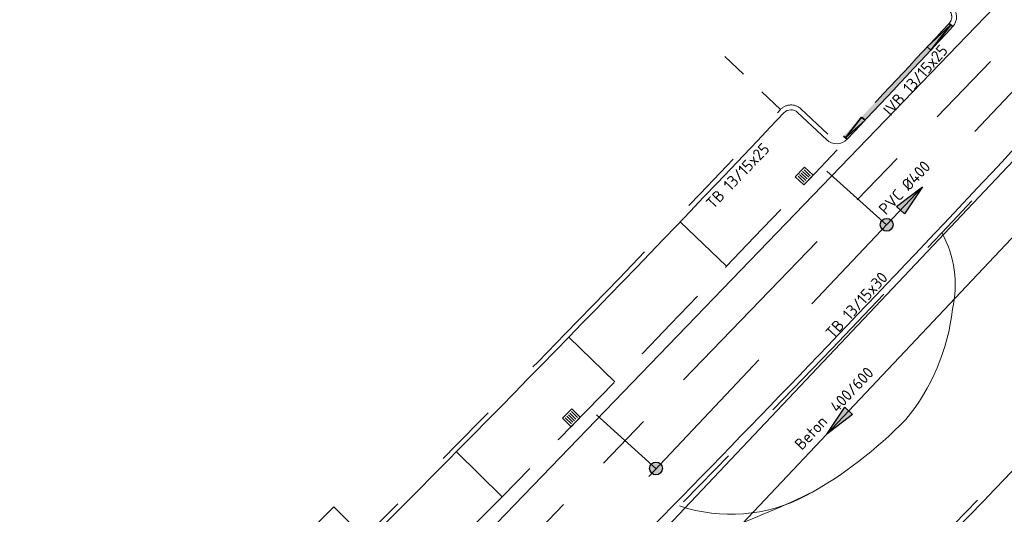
# Model space of a CAD drawing. Header units: metres. Extents: x 92403 to 95147, y 464428 to 465602.
# Tile 346 of 568: x 93105 to 93136, y 464914 to 464929. Entities that reach past the tile are written whole.
import ezdxf
from ezdxf.enums import TextEntityAlignment as Align

# ---------------------------------------------------------------- set-up
doc = ezdxf.new("R2010")
doc.units = ezdxf.units.M
for name, pattern in [('DASHED', [0.75, 0.5, -0.25]), ('RI-DRAINAGE', [19.2, 6, -1.8, 1.8, -1.8, 2.4, -1.8, 1.8, -1.8]), ('RI-HWA', [7.4, 5, -2.4]), ('RI-HWA_KOLKAANSLUITING', [4.3, 2.5, -1.8]), ('VH-TROTTOIRBAND', [15, 5, -2, 2, -2, 2, -2]), ('XX-HIDDEN', [4, 2, -2])]:
    doc.linetypes.add(name, pattern=pattern)
doc.layers.get('0').update_dxf_attribs({"linetype": 'CONTINUOUS'})
for name, color, linetype, lineweight in [('B-WE-RI-VOLSCHUIMEN-G', 130, 'RI-VOLSCHUIMEN', 18), ('N-RO-GR-BEPLANTING_CULTUUR_PLANTVAK HEESTERS', 78, 'CONTINUOUS', 9), ('N-RO-GR-BEPLANTING_CULTUUR_PLANTVAK vaste planten', 58, 'CONTINUOUS', 9), ('N-RO-VH-KANTOPSLUITING_ELEMENT_STALENSTRIP-G', 7, 'CONTINUOUS', 9), ('N-RO-VH-MATERIAALGRENS-G', 7, 'XX-HIDDEN', 5), ('N-RO-VW-MARKERING-G', 7, 'CONTINUOUS', 9), ('N-WE-GW-ONTGRAVING-V', 2, 'CONTINUOUS', 30), ('N-WE-RI-HWA_HULPSTUK-S', 150, 'CONTINUOUS', 25), ('N-WE-RI-HWA_KOLK_STRAATKOLK-S', 150, 'CONTINUOUS', 25), ('N-WE-RI-HWA_KOLKAANSLUITING-G', 150, 'RI-HWA_KOLKAANSLUITING', 25), ('N-WE-VH-KANTOPSLUITING_ELEMENT_VERLOOPBAND-G', 252, 'CONTINUOUS', 35), ('N-WE-VH-KANTOPSLUITING_TROTTOIRBAND-G', 7, 'VH-TROTTOIRBAND', 35), ('N-WE-VH-KANTOPSLUITING_TROTTOIRBAND_130 150-T18', 10, 'CONTINUOUS', 18), ('N-WE-VH-KANTOPSLUITING_VOORKANTBAND-G', 50, 'CONTINUOUS', 35), ('N-WE-VH-VERHARDING_BETON_INRITBLOKKEN-A', 253, 'CONTINUOUS', 0), ('V-WE-RI-GWA_STROOMRICHTING-S', 30, 'CONTINUOUS', 25)]:
    doc.layers.add(name, color=color, linetype=linetype, lineweight=lineweight)
for name, color, linetype, lineweight, true_color in [('N-OI-RI-DRAINAGE_DRAIN_PVC-G', 7, 'RI-DRAINAGE', 18, 0x00ff04), ('N-OI-RI-HWA_STROOMRICHTING-S', 7, 'CONTINUOUS', 25, 0x007bff), ('N-OI-RI-HWA_TRANSPORTLEIDING-G', 7, 'RI-HWA', 35, 0x007bff)]:
    doc.layers.add(name, color=color, linetype=linetype, lineweight=lineweight, true_color=true_color)
doc.styles.add('NLCS-ISO', font='NLCS-ISO.ttf')
doc.styles.add('NLCS-ISO-M200-T18', font='NLCS-ISO.ttf', dxfattribs={"height": 0.36})
doc.linetypes.add('RI-VOLSCHUIMEN', pattern='A,0,[50,NLCS.SHX,S=0.5,R=0,X=0,Y=0],4', length=4)

# ---------------------------------------------------------------- blocks, each defined once
blk = doc.blocks.new('STRAATKOLK 415X375')
at = {"layer": 'N-WE-RI-HWA_KOLK_STRAATKOLK-S', "flags": 128}
blk.add_lwpolyline([(-0.415, 0), (0, 0), (0, 0.375), (-0.415, 0.375)], close=True, dxfattribs=at)
for points in [[(-0.344, 0.055), (-0.344, 0.32)], [(-0.275, 0.055), (-0.275, 0.32)], [(-0.207, 0.055), (-0.207, 0.32)], [(-0.137, 0.055), (-0.137, 0.32)], [(-0.068, 0.055), (-0.068, 0.32)]]:
    blk.add_lwpolyline(points, dxfattribs=at)
blk = doc.blocks.new('*U258')
at = {"ltscale": 0.1}
blk.add_hatch(color=256, dxfattribs=at).paths.add_polyline_path([(2.5, 0), (-2.5, -0.83), (-2.5, 0.83)])
at = {"ltscale": 0.1, "flags": 128}
blk.add_lwpolyline([(2.5, 0), (-2.5, -0.83), (-2.5, 0.83)], close=True, dxfattribs=at)
at = {"ltscale": 0.1, "style": 'NLCS-ISO'}
for tag, p in [('BOBL', (-125.01, 0)), ('MAT', (-0.5, 0.5))]:
    blk.add_attdef(tag, text='', height=1.8, dxfattribs=at).set_placement(p, align=Align.BOTTOM_RIGHT)
for tag, p in [('DIA', (0.5, 0.5)), ('BOBR', (114.88, 0))]:
    blk.add_attdef(tag, text='', height=1.8, dxfattribs=at).set_placement(p, align=Align.BOTTOM_LEFT)
blk.add_attdef('JVA', text='', height=1.8, dxfattribs=at).set_placement((0, -1), align=Align.TOP_CENTER)
at = {"ltscale": 0.1, "style": 'NLCS-ISO', "flags": 1}
blk.add_attdef('PUTNR-L', text='', height=1.8, dxfattribs=at).set_placement((-0.82, -5.89), align=Align.BOTTOM_RIGHT)
blk.add_attdef('PUTNR-L', text='', height=1.8, dxfattribs=at).set_placement((1.95, -5.77), align=Align.BOTTOM_LEFT)
blk = doc.blocks.new('SRI-HULP_INLAAT_KOLK-SO')
h = blk.add_hatch(color=256)
edge = h.paths.add_edge_path()
edge.add_arc((0, 0), 1, 0, 360)
blk.add_circle((0, 0), 1)
blk = doc.blocks.new('*U428')
at = {"ltscale": 0.1}
blk.add_hatch(color=256, dxfattribs=at).paths.add_polyline_path([(-2.5, 0), (2.5, 0.83), (2.5, -0.83)])
at = {"ltscale": 0.1, "flags": 128}
blk.add_lwpolyline([(-2.5, 0), (2.5, 0.83), (2.5, -0.83)], close=True, dxfattribs=at)
at = {"ltscale": 0.1, "style": 'NLCS-ISO'}
for tag, p in [('BOBL', (-139.86, 0)), ('MAT', (-1, 0.5))]:
    blk.add_attdef(tag, text='', height=1.8, dxfattribs=at).set_placement(p, align=Align.BOTTOM_RIGHT)
for tag, p in [('DIA', (1, 0.5)), ('BOBR', (140.19, 0))]:
    blk.add_attdef(tag, text='', height=1.8, dxfattribs=at).set_placement(p, align=Align.BOTTOM_LEFT)
blk.add_attdef('JVA', text='', height=1.8, dxfattribs=at).set_placement((0, -1), align=Align.TOP_CENTER)

msp = doc.modelspace()

# ---------------------------------------------------------------- hatches: boundary and pattern name
at = {"layer": 'N-WE-VH-VERHARDING_BETON_INRITBLOKKEN-A', "transparency": 33554687}
h = msp.add_hatch(color=256, dxfattribs=at)
h.dxf.hatch_style = 1
h.paths.add_polyline_path([(93133.997095, 464928.878538), (93134.10694, 464928.776391), (93130.814434, 464925.261057), (93130.705323, 464925.363988)])

# ---------------------------------------------------------------- linework, layer by layer
at = {"layer": 'B-WE-RI-VOLSCHUIMEN-G'}
msp.add_lwpolyline([(93063.79391, 464858.067854), (93085.815291, 464873.892955), (93110.438716, 464895.149627), (93150.607152, 464937.709527), (93167.824566, 464958.685428), (93187.119711, 464983.35655), (93228.287939, 465040.980003), (93267.040461, 465098.248488)], dxfattribs=at)
at = {"layer": 'N-OI-RI-DRAINAGE_DRAIN_PVC-G', "flags": 128}
msp.add_lwpolyline([(93085.810838, 464868.712617), (93083.999667, 464867.318786), (93077.569115, 464875.204006), (93112.448972, 464904.002739), (93144.958362, 464937.716867), (93179.40523, 464980.983312), (93211.015025, 465025.284543), (93236.748188, 465064.451684), (93262.771855, 465104.36421), (93226.947519, 465135.184441), (93186.423425, 465165.431006), (93177.677718, 465156.184343), (93156.563325, 465121.91281), (93138.602154, 465091.157835)], dxfattribs=at)
at = {"layer": 'N-OI-RI-HWA_TRANSPORTLEIDING-G', "flags": 128}
msp.add_lwpolyline([(93114.462873, 464903.992424), (93149.814035, 464941.396653)], dxfattribs=at)
at = {"layer": 'N-RO-GR-BEPLANTING_CULTUUR_PLANTVAK HEESTERS', "lineweight": 9, "flags": 128}
msp.add_lwpolyline([(93125.588667, 464913.826235, 0.203117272), (93129.518588, 464914.138851, 0.075929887), (93132.643787, 464916.523984, 0.14609425), (93134.09945, 464919.965103, 0.185332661), (93133.769166, 464922.34546, -2.446282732)], format="xyb", dxfattribs=at)
at = {"layer": 'N-RO-GR-BEPLANTING_CULTUUR_PLANTVAK vaste planten', "lineweight": 9, "flags": 128}
msp.add_lwpolyline([(93124.033946, 464912.240363, 0.058168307), (93129.762291, 464914.275506, -0.061406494)], format="xyb", dxfattribs=at)
at = {"layer": 'N-RO-VH-KANTOPSLUITING_ELEMENT_STALENSTRIP-G', "color": 30, "flags": 128}
msp.add_lwpolyline([(93114.806721, 464913.798623), (93113.538037, 464912.521736), (93114.495468, 464911.570455), (93115.764152, 464912.847343)], close=True, dxfattribs=at)
at = {"layer": 'N-RO-VH-MATERIAALGRENS-G', "ltscale": 0.4, "flags": 128}
msp.add_lwpolyline([(93128.736212, 464926.191831), (93126.570705, 464928.255335)], dxfattribs=at)
at = {"layer": 'N-RO-VW-MARKERING-G', "linetype": 'DASHED', "ltscale": 5, "flags": 128}
msp.add_lwpolyline([(93116.515149, 464910.558597, 0.007452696), (93130.505326, 464924.933608, 0.007452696)], format="xyb", dxfattribs=at)
for points in [[(93125.604429, 464922.685034), (93127.048053, 464921.300856)], [(93122.130535, 464919.088868), (93123.563804, 464917.69397)], [(93118.629937, 464915.518692), (93120.052771, 464914.113151)]]:
    msp.add_lwpolyline(points, dxfattribs=at)
at = {"layer": 'N-WE-GW-ONTGRAVING-V', "flags": 128}
msp.add_lwpolyline([(93150.95016, 464940.414972), (93115.492997, 464902.898585), (93080.383531, 464873.493438), (93084.176278, 464868.842727), (93085.139969, 464869.584358), (93091.190846, 464874.240954), (93109.870872, 464888.616612), (93111.212612, 464886.873128), (93092.532585, 464872.497471), (93086.481708, 464867.840875), (93083.823056, 464865.794846), (93076.025648, 464875.356121), (93111.700474, 464904.811225), (93144.1303, 464938.442841)], dxfattribs=at)
at = {"layer": 'N-WE-RI-HWA_KOLKAANSLUITING-G', "flags": 128}
for points in [[(93132.045793, 464922.596496), (93129.891463, 464924.530932), (93129.617011, 464924.268109)], [(93124.852129, 464914.996288), (93122.632692, 464916.989184), (93122.35824, 464916.72636)]]:
    msp.add_lwpolyline(points, dxfattribs=at)
at = {"layer": 'N-WE-VH-KANTOPSLUITING_ELEMENT_VERLOOPBAND-G', "flags": 128}
for points in [[(93134.10694, 464928.776391), (93133.997095, 464928.878538)], [(93133.315571, 464928.146742), (93134.052018, 464928.827465), (93133.425264, 464928.044432)], [(93133.315571, 464928.146742), (93133.425264, 464928.044432)], [(93131.373718, 464925.854646), (93130.759878, 464925.312523), (93131.264482, 464925.957444)], [(93131.264482, 464925.957444), (93131.373718, 464925.854646)], [(93130.705323, 464925.363988), (93130.814434, 464925.261057)]]:
    msp.add_lwpolyline(points, dxfattribs=at)
at = {"layer": 'N-WE-VH-KANTOPSLUITING_TROTTOIRBAND-G', "lineweight": 15, "flags": 128}
for points in [[(93169.230487, 464971.15102, -0.002013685), (93164.041857, 464964.593295, -0.000128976), (93163.643939, 464964.092371, -0.414319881), (93163.222336, 464964.044243), (93162.244085, 464964.822324, 0.414708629), (93161.611703, 464964.750161, -0.003198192), (93151.670861, 464952.420821, -0.001685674), (93149.413688, 464949.667542, 0.416499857), (93149.485418, 464949.025662), (93150.436444, 464948.239717, -0.415600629), (93150.475677, 464947.816263), (93147.83948, 464944.656931, -0.415600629), (93147.415846, 464944.619702), (93146.462009, 464945.423288, 0.413519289), (93145.828614, 464945.369892), (93145.450618, 464944.923372, -0.008188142), (93134.071902, 464931.901541, -0.000564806), (93133.042433, 464930.789487, 0.416400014), (93133.065883, 464930.153013), (93133.981551, 464929.30266, -0.414409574), (93133.997095, 464928.878538, -0.001789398), (93130.705323, 464925.363988, -0.414409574), (93130.281093, 464925.351764), (93129.372515, 464926.210024, 0.414283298), (93128.736212, 464926.191831, -0.00722872), (93115.209189, 464912.292711, 0.414154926), (93115.208427, 464911.656405), (93116.093968, 464910.768491, -0.408943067), (93116.097194, 464910.34808, -0.00465743), (93112.511056, 464906.708656, -0.414694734), (93112.086445, 464906.709829), (93111.20355, 464907.599073, 0.415327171), (93110.568925, 464907.598452, -0.005039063), (93106.63165, 464903.775768, -0.0031933), (93103.836485, 464901.031607, 0.015623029), (93103.829963, 464901.024878, 0.403468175), (93103.831128, 464900.400308), (93104.700135, 464899.502052, -0.414641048), (93104.692799, 464899.077542, -0.014936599), (93091.046453, 464886.679148), (93085.699438, 464885.436816), (93081.980118, 464882.650574, 0.097502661), (93078.002756, 464878.165539, -0.106335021), (93076.622865, 464876.663265), (93066.149278, 464869.249755), (93059.049111, 464864.213763, -0.458335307), (93056.328313, 464864.887096), (93054.737949, 464868.028312)], [(93117.988405, 464906.125933, 0.001702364), (93119.3109, 464907.485765, 0.010336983), (93138.723758, 464927.65284, 0.012815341), (93156.55311, 464948.439155, 0.003459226), (93167.35296, 464961.848329, -0.421870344), (93171.412762, 464962.282112), (93171.986688, 464961.814271, -0.421780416), (93172.404473, 464957.75361, -0.000035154), (93172.378545, 464957.722565, -0.007752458), (93154.425195, 464935.687539, -0.006571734), (93145.255774, 464925.069653, -0.003625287), (93134.977057, 464914.099161), (93124.594267, 464903.498966), (93122.581025, 464901.4912)]]:
    msp.add_lwpolyline(points, format="xyb", dxfattribs=at)
at = {"layer": 'N-WE-VH-KANTOPSLUITING_VOORKANTBAND-G', "linetype": 'Continuous', "lineweight": 15, "flags": 128}
msp.add_lwpolyline([(93171.508, 464962.398), (93172.080663, 464961.931189, -0.421676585), (93172.519608, 464957.657465, -0.000033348), (93172.495, 464957.628, -0.007751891), (93154.54, 464935.591, -0.006572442), (93145.367, 464924.969, -0.003625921), (93135.085, 464913.995), (93124.700811, 464903.393376), (93116.453, 464895.168, 0.001758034), (93105.518, 464884.879, -0.017397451), (93088.03565, 464870.578486), (93087.344308, 464870.053341, -0.403853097), (93083.206631, 464870.543982), (93082.788351, 464871.055847, -0.422049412), (93083.275721, 464875.326987), (93083.877418, 464875.792467), (93092.446963, 464882.422015, 0.020042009), (93110.920075, 464899.367094, 0.010482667), (93119.204, 464907.591, 0.010337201), (93138.613, 464927.754, 0.012815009), (93156.436867, 464948.533957, 0.003459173), (93167.235251, 464961.941307, -0.42177143)], format="xyb", close=True, dxfattribs=at)
msp.add_lwpolyline([(93134.083625, 464929.412573, -0.414409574), (93134.10694, 464928.776391, -0.001789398), (93130.814434, 464925.261057, -0.414409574), (93130.178089, 464925.242722), (93129.269511, 464926.100982, 0.414283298), (93128.845278, 464926.088852, -0.00722872), (93115.315161, 464912.18655, 0.414154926), (93115.314635, 464911.762329), (93116.200175, 464910.874414, -0.408943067), (93116.205016, 464910.243799, -0.00465743), (93112.616916, 464906.602385, -0.414694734), (93111.98, 464906.604143), (93111.09726, 464907.493231, 0.415652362), (93110.674936, 464907.49233, -0.00503812), (93106.736245, 464903.668238, -0.003191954), (93103.940885, 464900.9239), (93103.945852, 464900.928711, 0.414073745), (93103.938934, 464900.504604), (93104.807941, 464899.606348, -0.414641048), (93104.796938, 464898.969583, -0.014966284), (93091.1161, 464886.541334)], format="xyb", dxfattribs=at)

# ---------------------------------------------------------------- block references
at = {"layer": 'N-OI-RI-HWA_STROOMRICHTING-S'}
ref = msp.add_blockref('*U258', (93132.822416, 464923.418223), dxfattribs=dict(at, xscale=0.2, yscale=0.2, zscale=0.2, rotation=46.6163870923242))
ref.add_attrib('MAT', 'PVC', dxfattribs={"layer": '0', "ltscale": 0.1, "height": 0.36, "rotation": 46.6163871, "style": 'NLCS-ISO'}).set_placement((93132.681051, 464923.414234), align=Align.BOTTOM_RIGHT)
ref.add_attrib('DIA', '%%C400', dxfattribs={"layer": '0', "ltscale": 0.1, "height": 0.36, "rotation": 46.6163871, "style": 'NLCS-ISO'}).set_placement((93132.818427, 464923.559588), align=Align.BOTTOM_LEFT)
at = {"layer": 'N-WE-RI-HWA_HULPSTUK-S', "xscale": 0.1999999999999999, "yscale": 0.1999999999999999, "zscale": 0.1999999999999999, "rotation": 320.7317574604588}
for p in [(93132.045793, 464922.596496), (93124.852129, 464914.996288)]:
    msp.add_blockref('SRI-HULP_INLAAT_KOLK-SO', p, dxfattribs=at)
at = {"layer": 'N-WE-RI-HWA_KOLK_STRAATKOLK-S'}
for p, rotation in [((93129.753349, 464924.139391), 46.64696192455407), ((93122.492189, 464916.595159), 45.59362138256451)]:
    msp.add_blockref('STRAATKOLK 415X375', p, dxfattribs=dict(at, rotation=rotation))
at = {"layer": 'V-WE-RI-GWA_STROOMRICHTING-S'}
ref = msp.add_blockref('*U428', (93130.522934, 464916.429577), dxfattribs=dict(at, xscale=0.2, yscale=0.2, zscale=0.2, rotation=46.6558130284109))
ref.add_attrib('MAT', 'Beton', dxfattribs={"layer": '0', "ltscale": 0.1, "height": 0.36, "rotation": 46.655813, "style": 'NLCS-ISO'}).set_placement((93130.312934, 464916.352766), align=Align.BOTTOM_RIGHT)
ref.add_attrib('DIA', '400/600', dxfattribs={"layer": '0', "ltscale": 0.1, "height": 0.36, "rotation": 46.655813, "style": 'NLCS-ISO'}).set_placement((93130.587486, 464916.643664), align=Align.BOTTOM_LEFT)

# ---------------------------------------------------------------- texts
at = {"layer": 'N-WE-VH-KANTOPSLUITING_TROTTOIRBAND_130 150-T18', "char_height": 0.36, "width": 4.66934953, "attachment_point": 1, "style": 'NLCS-ISO-M200-T18'}
for s, insert, rotation in [('IVB 13/15x25', (93131.9034, 464926.204929), 48.4527107), ('TB 13/15x25', (93126.379207, 464923.314902), 46.2051033), ('TB 13/15x30', (93130.109856, 464919.262151), 47.6006809)]:
    msp.add_mtext(s, dxfattribs=dict(at, insert=insert, rotation=rotation))

doc.saveas('drawing.dxf')
